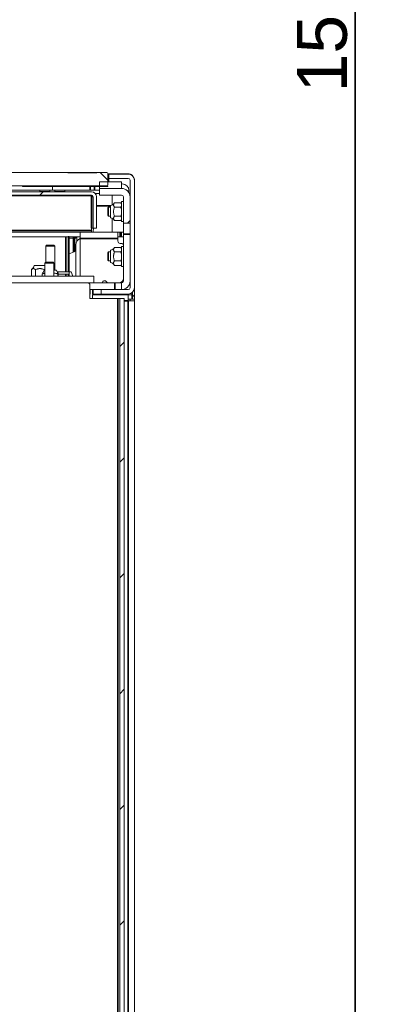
# Model space of a CAD drawing. Header units: millimetres. Extents: x 4 to 1188, y 1 to 840.
# Tile 305 of 310: x 873 to 895, y 373 to 432. Entities that reach past the tile are written whole.
import ezdxf

# ---------------------------------------------------------------- set-up
doc = ezdxf.new("R2010")
doc.units = ezdxf.units.MM
doc.layers.add('1', color=7, linetype='Continuous')
doc.styles.add('Arial Unicode MS', font='Arial Unicode MS')
doc.dimstyles.get("Standard").update_dxf_attribs({"dimtxt": 0.18, "dimasz": 0.18, "dimexe": 0.18, "dimexo": 0.0625, "dimgap": 0.09, "dimtad": 0, "dimtih": 1, "dimtoh": 1, "dimdec": 4, "dimzin": 0, "dimdsep": 46, "dimtxsty": 'Standard', "dimcen": 0.09, "dimadec": 0, "dimazin": 0, "dimtfac": 1, "dimtdec": 4, "dimtofl": 0, "dimtmove": 0, "dimatfit": 3, "dimfxl": 0, "dimtolj": 1, "dimtzin": 0, "dimarcsym": 0})

# ---------------------------------------------------------------- blocks, each defined once
blk = doc.blocks.new('_U29')
at = {"layer": '1', "color": 18, "lineweight": 35}
for p, q in [((843.831, 533.086), (895.226, 533.086)), ((893.226, 533.086), (893.226, 331.753)), ((847.831, 331.753), (895.226, 331.753))]:
    blk.add_line(p, q, dxfattribs=at)
at = {"layer": '1', "color": 18, "lineweight": 70}
for points in [[(893.226, 533.086), (894.002, 529.586), (892.45, 529.586)], [(893.226, 331.753), (892.45, 335.253), (894.002, 335.253)]]:
    blk.add_solid(points, dxfattribs=at)
at = {"layer": '1', "color": 18, "linetype": 'Continuous', "lineweight": 13, "insert": (892.773, 428.043), "char_height": 3, "attachment_point": 7, "rotation": 90, "line_spacing_factor": 1.047437, "style": 'Arial Unicode MS'}
blk.add_mtext('\\fArial Unicode MS|b0|i0;\\W1.0000;1510', dxfattribs=at)

msp = doc.modelspace()

# ---------------------------------------------------------------- hatches: boundary and pattern name
at = {"layer": '1', "linetype": 'Continuous', "lineweight": 35}
h = msp.add_hatch(dxfattribs=at)
h.set_pattern_fill('ANSI31', color=154, scale=1.55, angle=89.9544, style=0)
edge = h.paths.add_edge_path(flags=0)
edge.add_spline(control_points=[(862.614, 423.219), (864.8362, 423.2166), (869.2807, 423.2161), (873.7251, 423.2157), (875.9473, 423.2181)], knot_values=[0, 0, 0, 0, 0.5, 1, 1, 1, 1], degree=3, periodic=0)
edge.add_spline(control_points=[(875.9473, 423.2181), (876.5251, 423.2187), (877.1029, 423.222), (877.6807, 423.2252)], knot_values=[0, 0, 0, 0, 1, 1, 1, 1], degree=3, periodic=0)
edge.add_line((877.6807, 423.2252), (878.3473, 423.229))
edge.add_line((878.3473, 423.229), (878.3473, 422.4286))
edge.add_line((878.3473, 422.4286), (860.214, 422.4286))
edge.add_line((860.214, 422.4286), (860.214, 423.2286))
edge.add_line((860.214, 423.2286), (860.8807, 423.2253))
edge.add_spline(control_points=[(860.8807, 423.2253), (861.4585, 423.2225), (862.0362, 423.2197), (862.614, 423.219)], knot_values=[0, 0, 0, 0, 1, 1, 1, 1], degree=3, periodic=0)
h = msp.add_hatch(dxfattribs=at)
h.set_pattern_fill('ANSI31', color=154, scale=1.55, angle=29.9848, style=0)
edge = h.paths.add_edge_path(flags=0)
edge.add_line((877.9473, 416.1853), (879.574, 416.1853))
edge.add_arc((879.574, 416.292), 0.1067, 270, 360)
edge.add_line((879.6807, 416.292), (879.6807, 422.7653))
edge.add_arc((879.574, 422.7653), 0.1067, 0, 90)
edge.add_line((879.574, 422.872), (878.414, 422.872))
edge.add_line((878.414, 422.872), (878.414, 423.1386))
edge.add_line((878.414, 423.1386), (879.574, 423.1386))
edge.add_arc((879.574, 422.7653), 0.3733, 0, 90, ccw=False)
edge.add_line((879.9473, 422.7653), (879.9473, 416.292))
edge.add_arc((879.574, 416.292), 0.3733, 270, 360, ccw=False)
edge.add_line((879.574, 415.9186), (877.9473, 415.9186))
edge.add_line((877.9473, 415.9186), (877.9473, 416.1853))
h = msp.add_hatch(dxfattribs=at)
h.set_pattern_fill('ANSI31', color=154, scale=1.55, angle=-2.13e-14, style=0)
h.paths.add_polyline_path([(868.8479, 416.5886), (868.8479, 416.1886), (866.3207, 416.1886), (866.3207, 416.5886)], flags=0)
edge = h.paths.add_edge_path(flags=0)
edge.add_arc((879.174, 421.7686), 0.5067, 0, 90, ccw=False)
edge.add_line((879.6807, 421.7686), (879.6807, 420.1886))
edge.add_line((879.6807, 420.1886), (879.2807, 420.1886))
edge.add_line((879.2807, 420.1886), (879.2807, 421.7686))
edge.add_arc((879.174, 421.7686), 0.1067, 360, 450)
edge.add_line((879.174, 421.8753), (877.8407, 421.8753))
edge.add_line((877.8407, 421.8753), (877.8407, 422.2753))
edge.add_line((877.8407, 422.2753), (879.174, 422.2753))
edge = h.paths.add_edge_path(flags=0)
edge.add_arc((859.3873, 421.7686), 0.1067, 90, 180)
edge.add_line((859.2807, 421.7686), (859.2807, 420.1886))
edge.add_line((859.2807, 420.1886), (858.8807, 420.1886))
edge.add_line((858.8807, 420.1886), (858.8807, 421.7686))
edge.add_arc((859.3873, 421.7686), 0.5067, 90, 180, ccw=False)
edge.add_line((859.3873, 422.2753), (860.7207, 422.2753))
edge.add_line((860.7207, 422.2753), (860.7207, 421.8753))
edge.add_line((860.7207, 421.8753), (859.3873, 421.8753))
h.paths.add_polyline_path([(869.7135, 416.1886), (869.7135, 416.5886), (872.2407, 416.5886), (872.2407, 416.1886)], flags=0)
h = msp.add_hatch(dxfattribs=at)
h.set_pattern_fill('ANSI31', color=154, scale=1.55, angle=29.9848, style=0)
h.paths.add_polyline_path([(875.014, 422.4286), (875.014, 422.162), (863.5473, 422.162), (863.5473, 422.4286)], flags=0)
h = msp.add_hatch(dxfattribs=at)
h.set_pattern_fill('ANSI31', color=154, scale=1.55, angle=29.9848, style=0)
h.paths.add_polyline_path([(877.8407, 422.2753), (877.8407, 422.6753), (879.174, 422.6753), (879.174, 422.2753)], flags=0)
h = msp.add_hatch(dxfattribs=at)
h.set_pattern_fill('ANSI31', color=154, scale=1.55, angle=-2.13e-14, style=0)
edge = h.paths.add_edge_path(flags=0)
edge.add_line((862.954, 422.0753), (877.354, 422.0753))
edge.add_arc((877.354, 421.7686), 0.3067, 0, 90, ccw=False)
edge.add_line((877.6607, 421.7686), (877.6607, 419.8728))
edge.add_line((877.6607, 419.8728), (877.4607, 419.8728))
edge.add_line((877.4607, 419.8728), (877.4607, 421.7686))
edge.add_arc((877.354, 421.7686), 0.1067, 360, 450)
edge.add_line((877.354, 421.8753), (862.954, 421.8753))
edge.add_arc((862.954, 421.7686), 0.1067, 90, 180)
edge.add_line((862.8473, 421.7686), (862.8473, 419.8728))
edge.add_line((862.8473, 419.8728), (862.6473, 419.8728))
edge.add_line((862.6473, 419.8728), (862.6473, 421.7686))
edge.add_arc((862.954, 421.7686), 0.3067, 90, 180, ccw=False)
h = msp.add_hatch(dxfattribs=at)
h.set_pattern_fill('ANSI31', color=154, scale=1.55, angle=-2.13e-14, style=0)
h.paths.add_polyline_path([(879.3307, 328.5886), (879.064, 328.5886), (879.064, 415.6553), (879.3307, 415.6553)], flags=0)

# ---------------------------------------------------------------- linework, layer by layer
at = {"layer": '1', "color": 154, "linetype": 'Continuous', "lineweight": 13}
for p, q in [((862.614, 423.2286), (875.9473, 423.2286)), ((875.9473, 423.2286), (875.9473, 423.2153)), ((877.6807, 423.2286), (875.9473, 423.2286)), ((875.9473, 423.2153), (877.6807, 423.2153)), ((877.6807, 423.2153), (877.6807, 423.2286)), ((877.6807, 423.2286), (878.2807, 423.2286)), ((878.3473, 423.162), (878.3473, 422.4953)), ((878.3473, 423.142), (878.414, 423.142)), ((878.3473, 422.8753), (878.414, 422.8753)), ((878.414, 423.1386), (878.414, 423.142)), ((878.414, 423.142), (879.5473, 423.142)), ((878.414, 422.872), (878.414, 423.1386)), ((878.414, 423.1386), (879.574, 423.1386)), ((879.574, 422.872), (878.414, 422.872)), ((878.414, 422.6753), (878.414, 422.872)), ((879.5473, 423.142), (879.574, 423.142)), ((879.6807, 416.292), (879.6807, 422.7653)), ((879.9473, 422.7653), (879.9473, 416.292)), ((878.2807, 422.4286), (860.2807, 422.4286)), ((863.5473, 422.4286), (875.014, 422.4286)), ((875.014, 422.162), (863.5473, 422.162)), ((873.2007, 422.4286), (878.3473, 422.4286)), ((873.2007, 422.3886), (873.2007, 422.4286)), ((878.3473, 422.3886), (873.2007, 422.3886)), ((874.2473, 422.162), (874.2473, 422.0953)), ((874.8473, 422.0953), (874.8473, 422.162)), ((875.014, 422.4286), (875.014, 422.162)), ((877.2807, 422.162), (875.014, 422.162)), ((875.1583, 422.162), (875.1583, 422.0953)), ((875.7583, 422.0953), (875.7583, 422.162)), ((877.5473, 422.162), (877.2807, 422.162)), ((877.8407, 422.162), (877.5473, 422.162)), ((877.8407, 422.2753), (877.8407, 422.6753)), ((877.8407, 422.6753), (879.174, 422.6753)), ((879.174, 422.2753), (877.8407, 422.2753)), ((877.8407, 421.8753), (877.8407, 422.2753)), ((877.8407, 422.2753), (879.174, 422.2753)), ((878.3473, 422.4286), (878.3473, 422.3886)), ((879.174, 422.6753), (879.174, 422.2753)), ((879.174, 422.542), (879.214, 422.542)), ((862.954, 422.0753), (877.354, 422.0753)), ((877.354, 421.8753), (862.954, 421.8753)), ((874.2473, 422.0953), (874.8473, 422.0953)), ((874.3473, 422.0953), (874.3473, 422.0753)), ((874.7473, 422.0753), (874.7473, 422.0953)), ((875.1583, 422.0953), (875.7583, 422.0953)), ((875.2583, 422.0953), (875.2583, 422.0753)), ((875.6583, 422.0753), (875.6583, 422.0953)), ((877.354, 421.8753), (877.354, 421.8378)), ((877.4607, 419.8728), (877.4607, 421.7686)), ((877.8407, 421.962), (877.5921, 421.962)), ((877.6607, 421.7686), (877.6607, 419.8728)), ((879.174, 421.8753), (877.8407, 421.8753)), ((878.614, 421.8752), (878.614, 421.287)), ((879.2807, 420.1886), (879.2807, 421.7686)), ((879.614, 422.0198), (879.614, 422.142)), ((879.6807, 421.7686), (879.6807, 420.1886)), ((878.394, 421.142), (878.3473, 421.0953)), ((878.3473, 420.6553), (878.3473, 421.0953)), ((878.5074, 421.142), (878.394, 421.142)), ((878.394, 421.142), (878.394, 420.6086)), ((878.5073, 421.2486), (878.5073, 420.502)), ((878.7418, 421.4141), (879.1323, 421.4141)), ((878.7418, 421.1447), (879.1323, 421.1447)), ((879.174, 421.342), (879.1323, 421.4141)), ((879.2807, 421.4753), (879.174, 421.4753)), ((879.174, 421.4753), (879.174, 420.2753)), ((878.3473, 420.6553), (878.394, 420.6086)), ((878.394, 420.6086), (878.5074, 420.6086)), ((878.614, 420.4635), (878.614, 419.6352)), ((878.7418, 420.6059), (879.1323, 420.6059)), ((879.1323, 420.3364), (879.174, 420.4086)), ((877.354, 419.8728), (877.354, 419.7432)), ((877.354, 419.8728), (877.4607, 419.8728)), ((877.6607, 419.8728), (877.4607, 419.8728)), ((878.7418, 420.3364), (879.1323, 420.3364)), ((879.174, 420.2753), (879.2807, 420.2753)), ((879.6807, 420.1886), (879.2807, 420.1886)), ((879.2807, 419.522), (879.2807, 420.1886)), ((876.6807, 419.6353), (863.5221, 419.6353)), ((863.8969, 419.3686), (876.6807, 419.3686)), ((875.9513, 419.3686), (875.9513, 417.2553)), ((876.4127, 419.2753), (876.0139, 419.2753)), ((876.014, 419.3686), (876.014, 419.362)), ((876.014, 419.362), (876.014, 418.8953)), ((876.3667, 418.4704), (876.3667, 419.3685)), ((876.4127, 419.2751), (876.4127, 419.3685)), ((876.4807, 419.3686), (876.4807, 419.0964)), ((876.6807, 419.6353), (876.6807, 419.262)), ((878.9473, 419.6353), (876.6807, 419.6353)), ((876.6807, 419.262), (876.6807, 416.9886)), ((877.354, 419.7432), (877.354, 419.6353)), ((878.9473, 419.6353), (879.0807, 419.6353)), ((878.9473, 419.6353), (878.9473, 419.262)), ((879.0807, 419.3686), (878.9473, 419.3686)), ((878.9473, 419.262), (878.9473, 419.102)), ((879.1473, 419.6353), (879.0807, 419.6353)), ((879.1473, 419.3686), (879.0807, 419.3686)), ((879.1473, 419.6353), (879.2807, 419.6353)), ((879.2807, 419.3686), (879.1473, 419.3686)), ((879.2807, 419.522), (879.2807, 416.6953)), ((874.6607, 418.8553), (874.614, 418.8086)), ((874.614, 418.8086), (874.614, 417.8286)), ((875.1473, 418.8086), (874.614, 418.8086)), ((874.6607, 418.8553), (875.1007, 418.8553)), ((875.1473, 418.8086), (875.1007, 418.8553)), ((875.1473, 417.362), (875.1473, 418.8086)), ((875.9513, 418.8953), (876.014, 418.8953)), ((876.014, 418.8953), (876.014, 418.6286)), ((876.014, 418.6286), (876.014, 417.2553)), ((876.414, 418.8753), (876.414, 416.9886)), ((878.7418, 418.7208), (879.1323, 418.7208)), ((879.0807, 418.9686), (879.1473, 418.9686)), ((879.174, 418.6486), (879.1323, 418.7208)), ((879.2807, 418.782), (879.174, 418.782)), ((879.174, 418.782), (879.174, 417.582)), ((878.394, 418.4486), (878.3473, 418.402)), ((878.3473, 417.962), (878.3473, 418.402)), ((878.5074, 418.4486), (878.394, 418.4486)), ((878.394, 418.4486), (878.394, 417.9153)), ((878.5073, 418.5553), (878.5073, 417.8086)), ((878.7418, 418.4514), (879.1323, 418.4514)), ((874.0766, 417.6286), (873.9074, 417.6286)), ((874.564, 417.6286), (874.0766, 417.6286)), ((874.6107, 417.8286), (874.564, 417.782)), ((874.564, 417.782), (874.564, 416.9886)), ((875.0973, 417.782), (874.564, 417.782)), ((875.0507, 417.8286), (874.6107, 417.8286)), ((875.0973, 417.782), (875.0507, 417.8286)), ((875.0973, 416.9886), (875.0973, 417.782)), ((878.3473, 417.962), (878.394, 417.9153)), ((878.394, 417.9153), (878.5074, 417.9153)), ((878.7418, 417.9125), (879.1323, 417.9125)), ((878.7418, 417.6431), (879.1323, 417.6431)), ((879.1323, 417.6431), (879.174, 417.7153)), ((879.174, 417.582), (879.2807, 417.582)), ((872.164, 416.9886), (877.4973, 416.9886)), ((873.7427, 417.3942), (873.7427, 417.0036)), ((873.7427, 417.0032), (873.7679, 416.9886)), ((873.9861, 417.3942), (873.9861, 417.0036)), ((874.3999, 417.1275), (874.3999, 416.9886)), ((874.5073, 417.362), (874.564, 417.362)), ((874.5241, 417.3942), (874.5241, 417.362)), ((875.0974, 417.362), (875.254, 417.362)), ((875.346, 417.2553), (875.2924, 417.2553)), ((875.3318, 417.1275), (875.3318, 416.9886)), ((876.0127, 417.2553), (875.346, 417.2553)), ((875.3615, 417.1275), (875.3615, 416.9886)), ((876.0127, 417.122), (875.3615, 417.122)), ((875.9513, 417.122), (875.9513, 416.9886)), ((876.1338, 417.2553), (876.0127, 417.2553)), ((876.0127, 416.9886), (876.0127, 417.2553)), ((876.2308, 416.9886), (876.1338, 417.2553)), ((877.4973, 416.9886), (877.4973, 416.5886)), ((877.4973, 416.5886), (872.164, 416.5886)), ((877.264, 415.6553), (877.264, 416.4553)), ((878.774, 416.5886), (877.4973, 416.5886)), ((878.774, 416.5886), (879.174, 416.5886)), ((879.2362, 416.6086), (879.1153, 416.6086)), ((879.174, 416.5886), (879.174, 416.1886)), ((879.9473, 416.2908), (879.9473, 415.6817)), ((878.774, 416.1886), (877.264, 416.1886)), ((877.2807, 415.922), (877.264, 415.922)), ((878.9573, 415.6553), (877.264, 415.6553)), ((877.2807, 416.1886), (877.2807, 415.922)), ((877.414, 416.1853), (877.4345, 416.1853)), ((877.414, 415.9186), (877.414, 416.1853)), ((877.4345, 415.9186), (877.414, 415.9186)), ((879.574, 415.882), (877.414, 415.882)), ((877.414, 415.882), (877.414, 415.6553)), ((877.4345, 416.1853), (877.9473, 416.1853)), ((877.9473, 415.9186), (877.4345, 415.9186)), ((877.9473, 416.1853), (879.574, 416.1853)), ((877.9473, 415.9186), (877.9473, 416.1853)), ((879.574, 415.9186), (877.9473, 415.9186)), ((878.614, 416.1853), (878.614, 416.1886)), ((878.614, 415.882), (878.614, 415.9186)), ((879.174, 416.1886), (878.774, 416.1886)), ((879.064, 415.6553), (878.9573, 415.6553)), ((879.064, 328.5886), (879.064, 415.6553)), ((879.064, 415.6553), (879.3307, 415.6553)), ((879.3307, 415.6553), (879.3307, 328.5886)), ((879.574, 415.882), (879.7473, 415.882)), ((879.574, 415.882), (879.574, 415.5086)), ((879.9473, 415.682), (879.9473, 415.6153)), ((879.574, 415.6153), (879.814, 415.6153)), ((879.574, 415.5086), (879.9473, 415.5086)), ((879.6807, 415.5086), (879.6807, 415.602)), ((879.6807, 415.602), (879.9473, 415.602)), ((879.9473, 415.6153), (879.814, 415.6153)), ((879.9473, 415.6138), (879.9473, 415.6009)), ((879.9473, 415.602), (879.9473, 415.5086)), ((879.9473, 415.5086), (879.9473, 328.0088))]:
    msp.add_line(p, q, dxfattribs=at)
at = {"layer": '1', "color": 154, "linetype": 'Continuous', "lineweight": 35}
for p, q in [((879.5473, 423.1386), (879.5473, 423.142)), ((877.2807, 422.162), (877.2807, 422.3886)), ((877.5473, 422.162), (877.5473, 422.3886)), ((862.954, 421.8378), (877.354, 421.8378)), ((877.354, 421.8378), (877.354, 419.8728)), ((878.5073, 421.222), (877.6607, 421.222)), ((864.3807, 419.7432), (877.354, 419.7432)), ((875.818, 417.2553), (875.818, 419.3686)), ((876.014, 419.362), (875.9513, 419.362)), ((876.2702, 418.4302), (876.2702, 419.3686)), ((878.9473, 419.262), (876.6807, 419.262)), ((879.0807, 419.6353), (879.0807, 419.3686)), ((879.1473, 419.3686), (879.1473, 419.6353)), ((879.6807, 419.522), (879.2807, 419.522)), ((876.014, 418.6286), (875.9513, 418.6286)), ((875.818, 416.9886), (875.818, 417.122)), ((878.774, 416.1886), (878.774, 416.5886)), ((877.4345, 416.1853), (877.4345, 415.9186)), ((878.9573, 415.6553), (878.9573, 328.5886)), ((879.814, 415.8699), (879.814, 416.0058)), ((879.814, 415.6153), (879.814, 415.8705)), ((879.3307, 415.5086), (879.574, 415.5086)), ((879.574, 415.5086), (879.574, 328.3434)), ((879.814, 415.6014), (879.814, 415.6143))]:
    msp.add_line(p, q, dxfattribs=at)
at = {"layer": '1', "color": 154, "linetype": 'Continuous', "lineweight": 13}
for centre, radius, start, end in [((878.2807, 423.162), 0.0667, 0, 90), ((879.5473, 422.742), 0.4, 80.675156, 90), ((879.574, 422.7653), 0.3733, 0, 90), ((879.574, 422.7653), 0.1067, 0, 90), ((878.2807, 422.4953), 0.0667, 270, 360), ((879.174, 421.7686), 0.5067, 360, 90), ((879.214, 422.142), 0.4, 0, 90), ((877.354, 421.7686), 0.3067, 360, 90), ((877.354, 421.7686), 0.1067, 360, 90), ((879.174, 421.7686), 0.1067, 360, 90), ((878.4476, 421.582), 0.3386, 280.155089, 330.451706), ((878.4476, 420.1686), 0.3386, 29.377775, 79.844911), ((875.5473, 420.2953), 2, 340.730156, 347.805), ((876.814, 418.8753), 0.4, 109.472344, 180), ((878.214, 419.6753), 0.4, 354.259687, 0), ((878.4476, 418.8886), 0.3386, 280.155089, 330.451706), ((879.0807, 419.102), 0.1333, 180, 270), ((879.1473, 418.8353), 0.1333, 0, 90), ((875.5473, 420.2953), 2, 283.494375, 295.679531), ((873.5741, 417.6883), 0.3386, 302.566437, 349.844911), ((878.4476, 417.4753), 0.3386, 29.377775, 79.844911), ((874.174, 417.4217), 0.3386, 314.251601, 349.844911), ((875.5873, 417.4217), 0.3386, 190.155089, 225.499096), ((879.014, 416.8553), 0.2667, 270, 0), ((877.1307, 416.4553), 0.1333, 0, 90), ((878.1473, 416.5886), 0.1333, 30, 180), ((878.3783, 416.722), 0.1333, 210, 270), ((879.174, 416.6953), 0.5067, 270, 0), ((879.174, 416.6953), 0.1067, 270, 0), ((879.574, 416.292), 0.1067, 270, 0), ((879.574, 416.292), 0.3733, 270, 360), ((879.7473, 415.682), 0.2, 70.528779, 90)]:
    msp.add_arc(centre, radius, start, end, dxfattribs=at)
for points, knots in [([(878.4143, 422.8644), (878.4137, 422.8651), (878.412, 422.8672), (878.4103, 422.8691), (878.4083, 422.8708), (878.4076, 422.8713), (878.4063, 422.8722), (878.4057, 422.8727), (878.4023, 422.8745), (878.3995, 422.8753), (878.3967, 422.8753)], [0, 0, 0, 0, 0.0984138, 0.3238103, 0.3238103, 0.4365086, 0.4365086, 0.5492069, 0.5492069, 1, 1, 1, 1]), ([(879.574, 423.142), (879.5755, 423.142), (879.5769, 423.1419), (879.5798, 423.1419), (879.5842, 423.1418), (879.5943, 423.1415), (879.603, 423.1409), (879.6204, 423.1392), (879.6319, 423.1376), (879.6492, 423.1344), (879.6549, 423.1331), (879.6636, 423.1311), (879.6664, 423.1303), (879.6722, 423.1288), (879.675, 423.128), (879.6884, 423.1242), (879.6989, 423.1206), (879.7092, 423.1166)], [0, 0, 0, 0, 0.031836, 0.031836, 0.063672, 0.1273439, 0.2546878, 0.2546878, 0.5093757, 0.5093757, 0.6367196, 0.6367196, 0.7003916, 0.7003916, 0.7640635, 0.7640635, 1, 1, 1, 1]), ([(879.7326, 423.1066), (879.7367, 423.1047), (879.7407, 423.1027), (879.7556, 423.095), (879.7664, 423.0888), (879.7825, 423.0784), (879.7878, 423.0748), (879.7982, 423.0672), (879.8034, 423.0633), (879.8186, 423.051), (879.8285, 423.0421), (879.838, 423.0326)], [0, 0, 0, 0, 0.1098253, 0.1098253, 0.4065502, 0.4065502, 0.5549127, 0.5549127, 0.7032751, 0.7032751, 1, 1, 1, 1]), ([(879.9473, 422.7686), (879.9473, 422.7709), (879.9473, 422.7731), (879.9472, 422.7776), (879.9471, 422.7843), (879.9467, 422.791), (879.9457, 422.8044), (879.9448, 422.8133), (879.9409, 422.84), (879.937, 422.8576), (879.9318, 422.8753)], [0, 0, 0, 0, 0.0625, 0.0625, 0.125, 0.25, 0.25, 0.5, 0.5, 1, 1, 1, 1]), ([(877.4607, 421.7127), (877.4607, 421.7196), (877.46, 421.7264), (877.4573, 421.7399), (877.4552, 421.7466), (877.4499, 421.7597), (877.4466, 421.766), (877.4388, 421.7782), (877.4344, 421.784), (877.4245, 421.7951), (877.4191, 421.8003), (877.4075, 421.81), (877.4013, 421.8145), (877.3884, 421.8226), (877.3817, 421.8262), (877.368, 421.8327), (877.361, 421.8354), (877.354, 421.8378)], [0, 0, 0, 0, 0.125, 0.125, 0.25, 0.25, 0.375, 0.375, 0.5, 0.5, 0.625, 0.625, 0.75, 0.75, 0.875, 0.875, 1, 1, 1, 1]), ([(878.7418, 421.4141), (878.7355, 421.4031), (878.7289, 421.3921), (878.7163, 421.37), (878.7101, 421.3589), (878.6994, 421.3367), (878.6948, 421.3254), (878.69, 421.3084), (878.6887, 421.3027), (878.687, 421.2912), (878.6866, 421.2854), (878.6865, 421.2781), (878.6866, 421.2766), (878.6867, 421.2737), (878.6869, 421.2693), (878.6874, 421.265), (878.6887, 421.2563), (878.6899, 421.2506), (878.6947, 421.2336), (878.6993, 421.2223), (878.7101, 421.2), (878.7162, 421.1889), (878.7289, 421.1668), (878.7355, 421.1558), (878.7418, 421.1447)], [0, 0, 0, 0, 0.125, 0.125, 0.25, 0.25, 0.375, 0.375, 0.4375, 0.4375, 0.5, 0.5, 0.515625, 0.515625, 0.53125, 0.5625, 0.5625, 0.625, 0.625, 0.75, 0.75, 0.875, 0.875, 1, 1, 1, 1]), ([(878.7418, 421.1447), (878.7355, 421.1226), (878.7289, 421.1005), (878.7162, 421.0563), (878.7101, 421.0341), (878.6993, 420.9894), (878.6947, 420.967), (878.6899, 420.9328), (878.6887, 420.9213), (878.6874, 420.904), (878.6869, 420.8953), (878.6867, 420.8866), (878.6866, 420.8807), (878.6865, 420.8778), (878.6866, 420.8632), (878.687, 420.8516), (878.6887, 420.8286), (878.69, 420.8172), (878.6948, 420.7832), (878.6994, 420.7608), (878.7101, 420.7162), (878.7163, 420.6941), (878.7289, 420.65), (878.7355, 420.6279), (878.7418, 420.6059)], [0, 0, 0, 0, 0.125, 0.125, 0.25, 0.25, 0.375, 0.375, 0.4375, 0.4375, 0.46875, 0.484375, 0.484375, 0.5, 0.5, 0.5625, 0.5625, 0.625, 0.625, 0.75, 0.75, 0.875, 0.875, 1, 1, 1, 1]), ([(879.1323, 421.4141), (879.1451, 421.3921), (879.1555, 421.3699), (879.1664, 421.3363), (879.1692, 421.325), (879.173, 421.3023), (879.174, 421.2909), (879.174, 421.2794)], [0, 0, 0, 0, 0.5, 0.5, 0.75, 0.75, 1, 1, 1, 1]), ([(879.174, 421.2794), (879.174, 421.2737), (879.1738, 421.268), (879.1728, 421.2565), (879.1721, 421.2508), (879.1692, 421.2338), (879.1664, 421.2225), (879.1555, 421.1889), (879.145, 421.1667), (879.1323, 421.1447)], [0, 0, 0, 0, 0.125, 0.125, 0.25, 0.25, 0.5, 0.5, 1, 1, 1, 1]), ([(879.1323, 421.1447), (879.1355, 421.1338), (879.1401, 421.1172), (879.1443, 421.1006), (879.147, 421.0894), (879.1483, 421.0838), (879.1548, 421.0559), (879.1592, 421.0335), (879.1665, 420.9886), (879.1693, 420.966), (879.173, 420.9208), (879.174, 420.8981), (879.174, 420.8753)], [0, 0, 0, 0, 0.125, 0.1875, 0.1875, 0.25, 0.25, 0.5, 0.5, 0.75, 0.75, 1, 1, 1, 1]), ([(878.7418, 420.6059), (878.7355, 420.5948), (878.7289, 420.5838), (878.7163, 420.5617), (878.7101, 420.5507), (878.6994, 420.5284), (878.6948, 420.5172), (878.69, 420.5001), (878.6887, 420.4944), (878.687, 420.4829), (878.6866, 420.4771), (878.6865, 420.4698), (878.6866, 420.4683), (878.6867, 420.4654), (878.6869, 420.4611), (878.6874, 420.4567), (878.6887, 420.4481), (878.6899, 420.4423), (878.6947, 420.4253), (878.6993, 420.414), (878.7101, 420.3917), (878.7162, 420.3806), (878.7289, 420.3585), (878.7355, 420.3475), (878.7418, 420.3364)], [0, 0, 0, 0, 0.125, 0.125, 0.25, 0.25, 0.375, 0.375, 0.4375, 0.4375, 0.5, 0.5, 0.515625, 0.515625, 0.53125, 0.5625, 0.5625, 0.625, 0.625, 0.75, 0.75, 0.875, 0.875, 1, 1, 1, 1]), ([(879.174, 420.8753), (879.174, 420.8639), (879.1738, 420.8525), (879.173, 420.8353), (879.1727, 420.8296), (879.172, 420.8181), (879.1716, 420.8123), (879.1692, 420.7837), (879.1663, 420.761), (879.1554, 420.6936), (879.1449, 420.6494), (879.1323, 420.6059)], [0, 0, 0, 0, 0.125, 0.125, 0.1875, 0.1875, 0.25, 0.25, 0.5, 0.5, 1, 1, 1, 1]), ([(879.1323, 420.6059), (879.1451, 420.5838), (879.1555, 420.5616), (879.1664, 420.528), (879.1692, 420.5167), (879.173, 420.494), (879.174, 420.4826), (879.174, 420.4711)], [0, 0, 0, 0, 0.5, 0.5, 0.75, 0.75, 1, 1, 1, 1]), ([(879.174, 420.4711), (879.174, 420.4654), (879.1738, 420.4597), (879.1728, 420.4482), (879.1721, 420.4425), (879.1692, 420.4255), (879.1664, 420.4142), (879.1555, 420.3806), (879.145, 420.3584), (879.1323, 420.3364)], [0, 0, 0, 0, 0.125, 0.125, 0.25, 0.25, 0.5, 0.5, 1, 1, 1, 1]), ([(878.7418, 418.7208), (878.7355, 418.7098), (878.7289, 418.6988), (878.7163, 418.6767), (878.7101, 418.6656), (878.6994, 418.6433), (878.6948, 418.6321), (878.69, 418.6151), (878.6887, 418.6094), (878.687, 418.5979), (878.6866, 418.5921), (878.6865, 418.5848), (878.6866, 418.5833), (878.6867, 418.5804), (878.6869, 418.576), (878.6874, 418.5717), (878.6887, 418.563), (878.6899, 418.5573), (878.6947, 418.5402), (878.6993, 418.529), (878.7101, 418.5067), (878.7162, 418.4956), (878.7289, 418.4735), (878.7355, 418.4624), (878.7418, 418.4514)], [0, 0, 0, 0, 0.125, 0.125, 0.25, 0.25, 0.375, 0.375, 0.4375, 0.4375, 0.5, 0.5, 0.515625, 0.515625, 0.53125, 0.5625, 0.5625, 0.625, 0.625, 0.75, 0.75, 0.875, 0.875, 1, 1, 1, 1]), ([(879.1323, 418.7208), (879.1451, 418.6988), (879.1555, 418.6766), (879.1664, 418.6429), (879.1692, 418.6317), (879.173, 418.609), (879.174, 418.5976), (879.174, 418.5861)], [0, 0, 0, 0, 0.5, 0.5, 0.75, 0.75, 1, 1, 1, 1]), ([(878.7418, 418.4514), (878.7355, 418.4293), (878.7289, 418.4072), (878.7162, 418.3629), (878.7101, 418.3408), (878.6993, 418.2961), (878.6947, 418.2736), (878.6899, 418.2394), (878.6887, 418.228), (878.6874, 418.2107), (878.6869, 418.202), (878.6867, 418.1932), (878.6866, 418.1874), (878.6865, 418.1845), (878.6866, 418.1699), (878.687, 418.1583), (878.6887, 418.1353), (878.69, 418.1239), (878.6948, 418.0899), (878.6994, 418.0674), (878.7101, 418.0229), (878.7163, 418.0008), (878.7289, 417.9566), (878.7355, 417.9346), (878.7418, 417.9125)], [0, 0, 0, 0, 0.125, 0.125, 0.25, 0.25, 0.375, 0.375, 0.4375, 0.4375, 0.46875, 0.484375, 0.484375, 0.5, 0.5, 0.5625, 0.5625, 0.625, 0.625, 0.75, 0.75, 0.875, 0.875, 1, 1, 1, 1]), ([(879.174, 418.5861), (879.174, 418.5804), (879.1738, 418.5746), (879.1728, 418.5632), (879.1721, 418.5575), (879.1692, 418.5405), (879.1664, 418.5292), (879.1555, 418.4955), (879.145, 418.4734), (879.1323, 418.4514)], [0, 0, 0, 0, 0.125, 0.125, 0.25, 0.25, 0.5, 0.5, 1, 1, 1, 1]), ([(879.1323, 418.4514), (879.1355, 418.4404), (879.1401, 418.4239), (879.1443, 418.4072), (879.147, 418.3961), (879.1483, 418.3905), (879.1548, 418.3626), (879.1592, 418.3402), (879.1665, 418.2952), (879.1693, 418.2727), (879.173, 418.2275), (879.174, 418.2047), (879.174, 418.182)], [0, 0, 0, 0, 0.125, 0.1875, 0.1875, 0.25, 0.25, 0.5, 0.5, 0.75, 0.75, 1, 1, 1, 1]), ([(879.174, 418.182), (879.174, 418.1706), (879.1738, 418.1591), (879.173, 418.142), (879.1727, 418.1362), (879.172, 418.1248), (879.1716, 418.119), (879.1692, 418.0904), (879.1663, 418.0677), (879.1554, 418.0002), (879.1449, 417.9561), (879.1323, 417.9125)], [0, 0, 0, 0, 0.125, 0.125, 0.1875, 0.1875, 0.25, 0.25, 0.5, 0.5, 1, 1, 1, 1]), ([(873.9861, 417.3942), (873.9761, 417.4005), (873.9661, 417.407), (873.9462, 417.4197), (873.9362, 417.4258), (873.9161, 417.4366), (873.9059, 417.4412), (873.8906, 417.446), (873.8854, 417.4473), (873.875, 417.449), (873.8698, 417.4494), (873.8632, 417.4494), (873.8619, 417.4494), (873.8592, 417.4493), (873.8553, 417.449), (873.8514, 417.4486), (873.8435, 417.4473), (873.8384, 417.446), (873.823, 417.4412), (873.8128, 417.4366), (873.7927, 417.4259), (873.7827, 417.4197), (873.7627, 417.4071), (873.7527, 417.4005), (873.7427, 417.3942)], [0, 0, 0, 0, 0.125, 0.125, 0.25, 0.25, 0.375, 0.375, 0.4375, 0.4375, 0.5, 0.5, 0.515625, 0.515625, 0.53125, 0.5625, 0.5625, 0.625, 0.625, 0.75, 0.75, 0.875, 0.875, 1, 1, 1, 1]), ([(874.5241, 417.3942), (874.502, 417.4005), (874.48, 417.407), (874.4359, 417.4197), (874.4138, 417.4258), (874.3694, 417.4366), (874.347, 417.4412), (874.3129, 417.446), (874.3015, 417.4473), (874.2785, 417.449), (874.267, 417.4494), (874.2524, 417.4494), (874.2495, 417.4494), (874.2436, 417.4493), (874.2349, 417.449), (874.2262, 417.4486), (874.209, 417.4473), (874.1975, 417.446), (874.1634, 417.4412), (874.141, 417.4366), (874.0964, 417.4259), (874.0743, 417.4197), (874.0302, 417.4071), (874.0081, 417.4005), (873.9861, 417.3942)], [0, 0, 0, 0, 0.125, 0.125, 0.25, 0.25, 0.375, 0.375, 0.4375, 0.4375, 0.5, 0.5, 0.515625, 0.515625, 0.53125, 0.5625, 0.5625, 0.625, 0.625, 0.75, 0.75, 0.875, 0.875, 1, 1, 1, 1]), ([(878.7418, 417.9125), (878.7355, 417.9015), (878.7289, 417.8905), (878.7163, 417.8684), (878.7101, 417.8573), (878.6994, 417.835), (878.6948, 417.8238), (878.69, 417.8068), (878.6887, 417.8011), (878.687, 417.7896), (878.6866, 417.7838), (878.6865, 417.7765), (878.6866, 417.775), (878.6867, 417.7721), (878.6869, 417.7677), (878.6874, 417.7634), (878.6887, 417.7547), (878.6899, 417.749), (878.6947, 417.7319), (878.6993, 417.7207), (878.7101, 417.6984), (878.7162, 417.6873), (878.7289, 417.6652), (878.7355, 417.6542), (878.7418, 417.6431)], [0, 0, 0, 0, 0.125, 0.125, 0.25, 0.25, 0.375, 0.375, 0.4375, 0.4375, 0.5, 0.5, 0.515625, 0.515625, 0.53125, 0.5625, 0.5625, 0.625, 0.625, 0.75, 0.75, 0.875, 0.875, 1, 1, 1, 1]), ([(879.1323, 417.9125), (879.1451, 417.8905), (879.1555, 417.8683), (879.1664, 417.8346), (879.1692, 417.8234), (879.173, 417.8007), (879.174, 417.7893), (879.174, 417.7778)], [0, 0, 0, 0, 0.5, 0.5, 0.75, 0.75, 1, 1, 1, 1]), ([(879.174, 417.7778), (879.174, 417.7721), (879.1738, 417.7663), (879.1728, 417.7549), (879.1721, 417.7492), (879.1692, 417.7322), (879.1664, 417.7209), (879.1555, 417.6872), (879.145, 417.6651), (879.1323, 417.6431)], [0, 0, 0, 0, 0.125, 0.125, 0.25, 0.25, 0.5, 0.5, 1, 1, 1, 1]), ([(874.5628, 417.1769), (874.5453, 417.1738), (874.5281, 417.1695), (874.4923, 417.1592), (874.4738, 417.153), (874.4368, 417.1404), (874.4184, 417.1338), (874.3999, 417.1275)], [0, 0, 0, 0, 0.3149805, 0.3149805, 0.6574903, 0.6574903, 1, 1, 1, 1]), ([(875.3318, 417.1275), (875.3121, 417.1338), (875.2924, 417.1404), (875.253, 417.153), (875.2333, 417.1592), (875.1935, 417.1699), (875.1735, 417.1745), (875.1431, 417.1793), (875.1329, 417.1806), (875.1143, 417.1821), (875.1058, 417.1826), (875.0974, 417.1827)], [0, 0, 0, 0, 0.2559017, 0.2559017, 0.5118035, 0.5118035, 0.7677052, 0.7677052, 0.8956561, 0.8956561, 1, 1, 1, 1]), ([(875.3615, 417.1275), (875.3603, 417.1338), (875.359, 417.1404), (875.3566, 417.153), (875.3554, 417.1592), (875.3529, 417.1699), (875.3517, 417.1745), (875.3498, 417.1793), (875.3492, 417.1806), (875.3479, 417.1823), (875.3473, 417.1828), (875.3465, 417.1828), (875.3463, 417.1827), (875.346, 417.1826), (875.3455, 417.1824), (875.345, 417.1819), (875.3441, 417.1806), (875.3435, 417.1794), (875.3416, 417.1746), (875.3403, 417.17), (875.3379, 417.1592), (875.3367, 417.1531), (875.3342, 417.1404), (875.333, 417.1338), (875.3318, 417.1275)], [0, 0, 0, 0, 0.125, 0.125, 0.25, 0.25, 0.375, 0.375, 0.4375, 0.4375, 0.5, 0.5, 0.515625, 0.515625, 0.53125, 0.5625, 0.5625, 0.625, 0.625, 0.75, 0.75, 0.875, 0.875, 1, 1, 1, 1]), ([(879.9473, 415.682), (879.9473, 415.6831), (879.9473, 415.6843), (879.9473, 415.6866), (879.9472, 415.69), (879.947, 415.6935), (879.9465, 415.7004), (879.9461, 415.705), (879.9442, 415.7186), (879.9423, 415.7277), (879.9384, 415.7412), (879.937, 415.7457), (879.9337, 415.7547), (879.9319, 415.7591), (879.926, 415.7724), (879.9214, 415.781), (879.9107, 415.7978), (879.9046, 415.806), (879.8958, 415.816), (879.894, 415.8179), (879.8904, 415.8218), (879.8885, 415.8237), (879.8827, 415.8293), (879.8786, 415.833), (879.8701, 415.84), (879.8656, 415.8433), (879.8586, 415.8482), (879.8561, 415.8498), (879.8512, 415.8529), (879.8487, 415.8544), (879.8411, 415.8587), (879.8359, 415.8614), (879.8252, 415.8663), (879.8197, 415.8685), (879.814, 415.8705)], [0, 0, 0, 0, 0.015625, 0.015625, 0.03125, 0.0625, 0.0625, 0.125, 0.125, 0.25, 0.25, 0.3125, 0.3125, 0.375, 0.375, 0.5, 0.5, 0.625, 0.625, 0.65625, 0.65625, 0.6875, 0.6875, 0.75, 0.75, 0.8125, 0.8125, 0.84375, 0.84375, 0.875, 0.875, 0.9375, 0.9375, 1, 1, 1, 1])]:
    msp.add_open_spline(points, degree=3, knots=knots, dxfattribs=at)

# ---------------------------------------------------------------- dimensions: what is measured, and where the dimension line sits
at = {"layer": '1', "color": 18, "linetype": 'Continuous', "lineweight": 13}
dim = msp.add_linear_dim(base=(893.2258, 331.753), p1=(808.3634, 533.0864), p2=(810.3634, 331.753), angle=90, dimstyle='Standard', override={"dimtxt": 3, "dimasz": 3.5, "dimexe": 2, "dimexo": 1, "dimgap": 1.5, "dimtad": 1, "dimtih": 0, "dimtoh": 0, "dimdec": 2, "dimlfac": 7.5, "dimzin": 8, "dimdsep": 44, "dimlunit": 2, "dimtxsty": 'Arial Unicode MS', "dimsah": 1, "dimse1": 0, "dimse2": 0, "dimsd1": 0, "dimsd2": 0, "dimclrd": 18, "dimclre": 18, "dimclrt": 18, "dimtol": 0, "dimtm": -0.1, "dimtfac": 0.666667, "dimtdec": 2, "dimtofl": 1, "dimtmove": 0, "dimtzin": 8, "dimlwd": 35, "dimlwe": 35}, dxfattribs=at)
dim.commit()
dim.dimension.update_dxf_attribs({"geometry": '_U29', "text_midpoint": (893.2258, 432.4197), "dimtype": 160})

doc.saveas('drawing.dxf')
